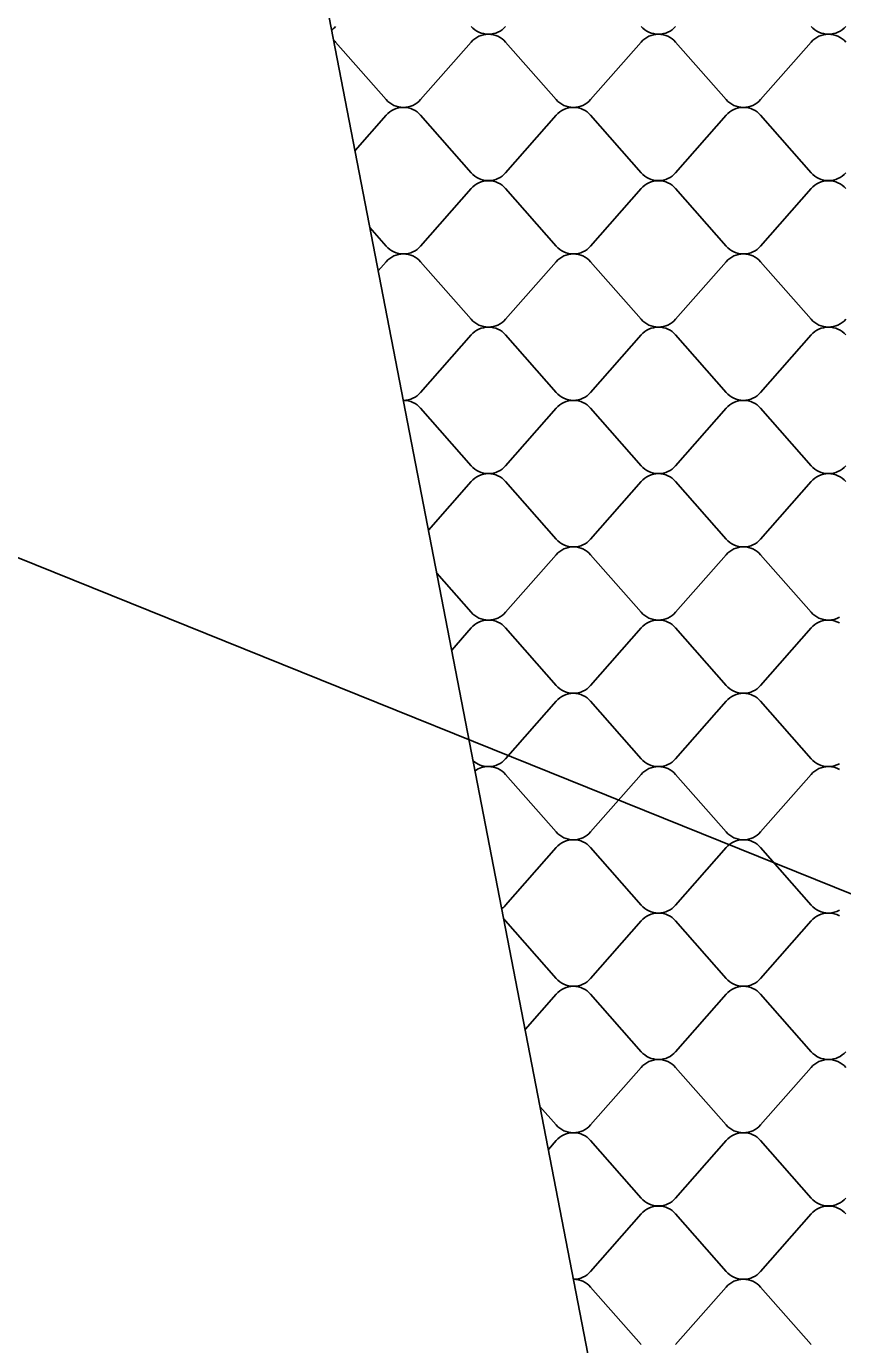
# Model space of a CAD drawing. Extents: x 638850 to 644908, y 297188 to 298900.
# Drawn here: x 644108.1 to 644142.2, y 297478.2 to 297533.2 of the extents above; entities that cross this region are included whole.
import ezdxf

# ---------------------------------------------------------------- set-up
doc = ezdxf.new("R2010")
doc.units = 0
for name, color, linetype in [('1', 7, 'Continuous'), ('3', 7, 'Continuous'), ('5', 7, 'Continuous')]:
    doc.layers.add(name, color=color, linetype=linetype)

msp = doc.modelspace()

# ---------------------------------------------------------------- linework, layer by layer
at = {"layer": '1'}
msp.add_line((641027.32, 298753.995), (644908.141, 297188.079), dxfattribs=at)
at = {"layer": '3'}
msp.add_line((644116.783, 297554.24), (644152.237, 297370.937), dxfattribs=at)
at = {"layer": '5'}
for p, q in [((644121.046, 297532.528), (644123.156, 297530.126)), ((644124.591, 297530.126), (644126.701, 297532.528)), ((644128.137, 297532.528), (644130.247, 297530.126)), ((644131.682, 297530.126), (644133.792, 297532.528)), ((644135.228, 297532.528), (644137.337, 297530.126)), ((644138.773, 297530.126), (644140.883, 297532.528)), ((644123.156, 297529.473), (644121.858, 297527.996)), ((644126.701, 297527.071), (644124.591, 297529.473)), ((644130.247, 297529.473), (644128.137, 297527.071)), ((644133.792, 297527.071), (644131.682, 297529.473)), ((644137.337, 297529.473), (644135.228, 297527.071)), ((644140.883, 297527.071), (644138.773, 297529.473)), ((644124.591, 297524.016), (644126.701, 297526.418)), ((644128.137, 297526.418), (644130.247, 297524.016)), ((644131.682, 297524.016), (644133.792, 297526.418)), ((644135.228, 297526.418), (644137.337, 297524.016)), ((644138.773, 297524.016), (644140.883, 297526.418)), ((644122.479, 297524.786), (644123.156, 297524.016)), ((644123.156, 297523.363), (644122.827, 297522.989)), ((644126.701, 297520.961), (644124.591, 297523.363)), ((644130.247, 297523.363), (644128.137, 297520.961)), ((644133.792, 297520.961), (644131.682, 297523.363)), ((644137.337, 297523.363), (644135.228, 297520.961)), ((644140.883, 297520.961), (644138.773, 297523.363)), ((644124.591, 297517.906), (644126.701, 297520.308)), ((644128.137, 297520.308), (644130.247, 297517.906)), ((644131.682, 297517.906), (644133.792, 297520.308)), ((644135.228, 297520.308), (644137.337, 297517.906)), ((644138.773, 297517.906), (644140.883, 297520.308)), ((644126.701, 297514.851), (644124.591, 297517.253)), ((644130.247, 297517.253), (644128.137, 297514.851)), ((644133.792, 297514.851), (644131.682, 297517.253)), ((644137.337, 297517.253), (644135.228, 297514.851)), ((644140.883, 297514.851), (644138.773, 297517.253)), ((644124.92, 297512.17), (644126.701, 297514.197)), ((644128.137, 297514.197), (644130.247, 297511.796)), ((644131.682, 297511.796), (644133.792, 297514.197)), ((644135.228, 297514.197), (644137.337, 297511.796)), ((644138.773, 297511.796), (644140.883, 297514.197)), ((644130.247, 297511.142), (644128.137, 297508.741)), ((644133.792, 297508.741), (644131.682, 297511.142)), ((644137.337, 297511.142), (644135.228, 297508.741)), ((644140.883, 297508.741), (644138.773, 297511.142)), ((644126.701, 297508.741), (644125.267, 297510.373)), ((644125.888, 297507.162), (644126.701, 297508.087)), ((644128.137, 297508.087), (644130.247, 297505.686)), ((644131.682, 297505.686), (644133.792, 297508.087)), ((644135.228, 297508.087), (644137.337, 297505.686)), ((644138.773, 297505.686), (644140.883, 297508.087)), ((644130.247, 297505.032), (644128.137, 297502.631)), ((644133.792, 297502.631), (644131.682, 297505.032)), ((644137.337, 297505.032), (644135.228, 297502.631)), ((644140.883, 297502.631), (644138.773, 297505.032)), ((644128.137, 297501.977), (644130.247, 297499.576)), ((644131.682, 297499.576), (644133.792, 297501.977)), ((644135.228, 297501.977), (644137.337, 297499.576)), ((644138.773, 297499.576), (644140.883, 297501.977)), ((644130.247, 297498.922), (644128.137, 297496.521)), ((644133.792, 297496.521), (644131.682, 297498.922)), ((644137.337, 297498.922), (644135.228, 297496.521)), ((644140.883, 297496.521), (644138.773, 297498.922)), ((644128.137, 297495.867), (644130.247, 297493.466)), ((644131.682, 297493.466), (644133.792, 297495.867)), ((644135.228, 297495.867), (644137.337, 297493.466)), ((644138.773, 297493.466), (644140.883, 297495.867)), ((644130.247, 297492.812), (644128.949, 297491.336)), ((644133.792, 297490.41), (644131.682, 297492.812)), ((644137.337, 297492.812), (644135.228, 297490.41)), ((644140.883, 297490.41), (644138.773, 297492.812)), ((644131.682, 297487.355), (644133.792, 297489.757)), ((644135.228, 297489.757), (644137.337, 297487.355)), ((644138.773, 297487.355), (644140.883, 297489.757)), ((644129.57, 297488.125), (644130.247, 297487.355)), ((644130.247, 297486.702), (644129.918, 297486.328)), ((644133.792, 297484.3), (644131.682, 297486.702)), ((644137.337, 297486.702), (644135.228, 297484.3)), ((644140.883, 297484.3), (644138.773, 297486.702)), ((644131.682, 297481.245), (644133.792, 297483.647)), ((644135.228, 297483.647), (644137.337, 297481.245)), ((644138.773, 297481.245), (644140.883, 297483.647)), ((644133.792, 297478.19), (644131.682, 297480.592)), ((644137.337, 297480.592), (644135.228, 297478.19)), ((644140.883, 297478.19), (644138.773, 297480.592))]:
    msp.add_line(p, q, dxfattribs=at)
for centre, start_param, end_param in [((644120.328, 297533.734), 2.217554, 2.461818), ((644127.419, 297533.734), 0.679775, 1.570796), ((644127.419, 297533.734), 1.570796, 2.461818), ((644134.51, 297533.734), 0.679775, 1.570796), ((644134.51, 297533.734), 1.570796, 2.461818), ((644141.601, 297533.734), 0.679775, 1.570796), ((644141.601, 297533.734), 1.570796, 2.461818), ((644120.328, 297531.975), 3.821368, 3.949755), ((644127.419, 297531.975), 4.712389, 5.60341), ((644127.419, 297531.975), 3.821368, 4.712389), ((644134.51, 297531.975), 4.712389, 5.60341), ((644134.51, 297531.975), 3.821368, 4.712389), ((644141.601, 297531.975), 4.712389, 5.60341), ((644141.601, 297531.975), 3.821368, 4.712389), ((644123.873, 297530.679), 0.679775, 1.570796), ((644123.873, 297528.92), 4.712389, 5.60341), ((644123.873, 297530.679), 1.570796, 2.461818), ((644123.873, 297528.92), 3.821368, 4.712389), ((644130.964, 297530.679), 0.679775, 1.570796), ((644130.964, 297528.92), 4.712389, 5.60341), ((644130.964, 297530.679), 1.570796, 2.461818), ((644130.964, 297528.92), 3.821368, 4.712389), ((644138.055, 297530.679), 0.679775, 1.570796), ((644138.055, 297528.92), 4.712389, 5.60341), ((644138.055, 297530.679), 1.570796, 2.461818), ((644138.055, 297528.92), 3.821368, 4.712389), ((644127.419, 297527.624), 0.679775, 1.570796), ((644127.419, 297527.624), 1.570796, 2.461818), ((644134.51, 297527.624), 0.679775, 1.570796), ((644134.51, 297527.624), 1.570796, 2.461818), ((644141.601, 297527.624), 0.679775, 1.570796), ((644141.601, 297527.624), 1.570796, 2.461818), ((644127.419, 297525.865), 4.712389, 5.60341), ((644127.419, 297525.865), 3.821368, 4.712389), ((644134.51, 297525.865), 4.712389, 5.60341), ((644134.51, 297525.865), 3.821368, 4.712389), ((644141.601, 297525.865), 4.712389, 5.60341), ((644141.601, 297525.865), 3.821368, 4.712389), ((644123.873, 297524.569), 0.679775, 1.570796), ((644123.873, 297524.569), 1.570796, 2.461818), ((644130.964, 297524.569), 0.679775, 1.570796), ((644130.964, 297524.569), 1.570796, 2.461818), ((644138.055, 297524.569), 0.679775, 1.570796), ((644138.055, 297524.569), 1.570796, 2.461818), ((644123.873, 297522.81), 4.712389, 5.60341), ((644123.873, 297522.81), 3.821368, 4.712389), ((644130.964, 297522.81), 4.712389, 5.60341), ((644130.964, 297522.81), 3.821368, 4.712389), ((644138.055, 297522.81), 4.712389, 5.60341), ((644138.055, 297522.81), 3.821368, 4.712389), ((644127.419, 297521.514), 0.679775, 1.570796), ((644127.419, 297519.755), 4.712389, 5.60341), ((644127.419, 297521.514), 1.570796, 2.461818), ((644127.419, 297519.755), 3.821368, 4.712389), ((644134.51, 297521.514), 0.679775, 1.570796), ((644134.51, 297519.755), 4.712389, 5.60341), ((644134.51, 297521.514), 1.570796, 2.461818), ((644134.51, 297519.755), 3.821368, 4.712389), ((644141.601, 297521.514), 0.679775, 1.570796), ((644141.601, 297519.755), 4.712389, 5.60341), ((644141.601, 297521.514), 1.570796, 2.461818), ((644141.601, 297519.755), 3.821368, 4.712389), ((644123.873, 297518.459), 1.570796, 2.461818), ((644130.964, 297518.459), 0.679775, 1.570796), ((644130.964, 297518.459), 1.570796, 2.461818), ((644138.055, 297518.459), 0.679775, 1.570796), ((644138.055, 297518.459), 1.570796, 2.461818), ((644123.873, 297516.7), 3.821368, 4.712389), ((644130.964, 297516.7), 4.712389, 5.60341), ((644130.964, 297516.7), 3.821368, 4.712389), ((644138.055, 297516.7), 4.712389, 5.60341), ((644138.055, 297516.7), 3.821368, 4.712389), ((644127.419, 297515.403), 0.679775, 1.570796), ((644127.419, 297513.645), 4.712389, 5.60341), ((644127.419, 297515.403), 1.570796, 2.461818), ((644127.419, 297513.645), 3.821368, 4.712389), ((644134.51, 297515.403), 0.679775, 1.570796), ((644134.51, 297513.645), 4.712389, 5.60341), ((644134.51, 297515.403), 1.570796, 2.461818), ((644134.51, 297513.645), 3.821368, 4.712389), ((644141.601, 297515.403), 0.679775, 1.570796), ((644141.601, 297513.645), 4.712389, 5.60341), ((644141.601, 297515.403), 1.570796, 2.461818), ((644141.601, 297513.645), 3.821368, 4.712389), ((644130.964, 297512.348), 0.679775, 1.570796), ((644130.964, 297512.348), 1.570796, 2.461818), ((644138.055, 297512.348), 0.679775, 1.570796), ((644138.055, 297512.348), 1.570796, 2.461818), ((644130.964, 297510.59), 4.712389, 5.60341), ((644130.964, 297510.59), 3.821368, 4.712389), ((644138.055, 297510.59), 4.712389, 5.60341), ((644138.055, 297510.59), 3.821368, 4.712389), ((644127.419, 297509.293), 0.679775, 1.570796), ((644127.419, 297507.535), 4.712389, 5.60341), ((644127.419, 297509.293), 1.570796, 2.461818), ((644127.419, 297507.535), 3.821368, 4.712389), ((644134.51, 297509.293), 0.679775, 1.570796), ((644134.51, 297507.535), 4.712389, 5.60341), ((644134.51, 297509.293), 1.570796, 2.461818), ((644134.51, 297507.535), 3.821368, 4.712389), ((644141.601, 297509.293), 0.679775, 1.570796), ((644141.601, 297507.535), 4.712389, 5.60341), ((644141.601, 297509.293), 1.570796, 2.097865), ((644141.601, 297507.535), 4.18532, 4.712389), ((644130.964, 297506.238), 0.679775, 1.570796), ((644130.964, 297506.238), 1.570796, 2.461818), ((644138.055, 297506.238), 0.679775, 1.570796), ((644138.055, 297506.238), 1.570796, 2.461818), ((644130.964, 297504.48), 4.712389, 5.60341), ((644130.964, 297504.48), 3.821368, 4.712389), ((644138.055, 297504.48), 4.712389, 5.60341), ((644138.055, 297504.48), 3.821368, 4.712389), ((644127.419, 297503.183), 0.807572, 1.570796), ((644127.419, 297501.425), 4.712389, 5.359533), ((644127.419, 297503.183), 1.570796, 2.461818), ((644127.419, 297501.425), 3.821368, 4.712389), ((644134.51, 297503.183), 0.679775, 1.570796), ((644134.51, 297501.425), 4.712389, 5.60341), ((644134.51, 297503.183), 1.570796, 2.461818), ((644134.51, 297501.425), 3.821368, 4.712389), ((644141.601, 297503.183), 0.679775, 1.570796), ((644141.601, 297501.425), 4.712389, 5.60341), ((644141.601, 297503.183), 1.570796, 2.097865), ((644141.601, 297501.425), 4.18532, 4.712389), ((644130.964, 297500.128), 0.679775, 1.570796), ((644130.964, 297500.128), 1.570796, 2.461818), ((644138.055, 297500.128), 0.679775, 1.570796), ((644138.055, 297500.128), 1.570796, 2.461818), ((644130.964, 297498.37), 4.712389, 5.60341), ((644130.964, 297498.37), 3.821368, 4.712389), ((644138.055, 297498.37), 4.712389, 5.60341), ((644138.055, 297498.37), 3.821368, 4.712389), ((644127.419, 297497.073), 2.217662, 2.461818), ((644134.51, 297497.073), 0.679775, 1.570796), ((644134.51, 297497.073), 1.570796, 2.461818), ((644141.601, 297497.073), 0.679775, 1.570796), ((644141.601, 297497.073), 1.570796, 2.097865), ((644127.419, 297495.315), 3.821368, 3.94959), ((644134.51, 297495.315), 4.712389, 5.60341), ((644134.51, 297495.315), 3.821368, 4.712389), ((644141.601, 297495.315), 4.712389, 5.60341), ((644141.601, 297495.315), 4.18532, 4.712389), ((644130.964, 297494.018), 0.679775, 1.570796), ((644130.964, 297492.259), 4.712389, 5.60341), ((644130.964, 297494.018), 1.570796, 2.461818), ((644130.964, 297492.259), 3.821368, 4.712389), ((644138.055, 297494.018), 0.679775, 1.570796), ((644138.055, 297492.259), 4.712389, 5.60341), ((644138.055, 297494.018), 1.570796, 2.461818), ((644138.055, 297492.259), 3.821368, 4.712389), ((644134.51, 297490.963), 0.679775, 1.570796), ((644134.51, 297490.963), 1.570796, 2.461818), ((644141.601, 297490.963), 0.679775, 1.570796), ((644141.601, 297490.963), 1.570796, 2.461818), ((644134.51, 297489.204), 4.712389, 5.60341), ((644134.51, 297489.204), 3.821368, 4.712389), ((644141.601, 297489.204), 4.712389, 5.60341), ((644141.601, 297489.204), 3.821368, 4.712389), ((644130.964, 297487.908), 0.679775, 1.570796), ((644130.964, 297486.149), 4.712389, 5.60341), ((644130.964, 297487.908), 1.570796, 2.461818), ((644130.964, 297486.149), 3.821368, 4.712389), ((644138.055, 297487.908), 0.679775, 1.570796), ((644138.055, 297486.149), 4.712389, 5.60341), ((644138.055, 297487.908), 1.570796, 2.461818), ((644138.055, 297486.149), 3.821368, 4.712389), ((644134.51, 297484.853), 0.679775, 1.570796), ((644134.51, 297484.853), 1.570796, 2.461818), ((644141.601, 297484.853), 0.679775, 1.570796), ((644141.601, 297484.853), 1.570796, 2.461818), ((644134.51, 297483.094), 4.712389, 5.60341), ((644134.51, 297483.094), 3.821368, 4.712389), ((644141.601, 297483.094), 4.712389, 5.60341), ((644141.601, 297483.094), 3.821368, 4.712389), ((644130.964, 297481.798), 1.570796, 2.461818), ((644130.964, 297480.039), 3.821368, 4.712389), ((644138.055, 297481.798), 0.679775, 1.570796), ((644138.055, 297480.039), 4.712389, 5.60341), ((644138.055, 297481.798), 1.570796, 2.461818), ((644138.055, 297480.039), 3.821368, 4.712389)]:
    msp.add_ellipse(centre, major_axis=(-0.923, 0), ratio=0.952381, start_param=start_param, end_param=end_param, dxfattribs=at)

doc.saveas('drawing.dxf')
